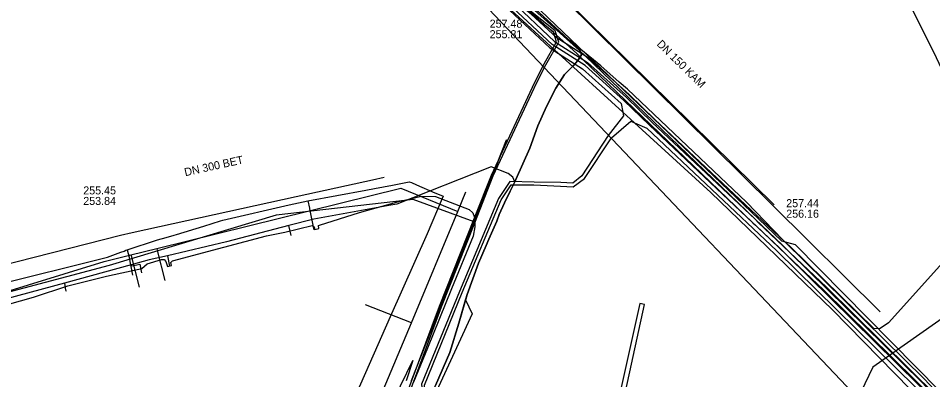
# Model space of a CAD drawing. Extents: x -598233 to -596890, y -1157848 to -1156431.
# Drawn here: x -597184.3 to -597092.9, y -1157420.6 to -1157384.6 of the extents above; entities that cross this region are included whole.
import ezdxf

# ---------------------------------------------------------------- set-up
doc = ezdxf.new("R2010")
doc.units = 0
for name, color, linetype in [('Vrstva 1', 7, 'Continuous'), ('Vrstva 12', 7, 'Continuous'), ('Vrstva 13', 7, 'Continuous'), ('Vrstva 16', 7, 'Continuous'), ('Vrstva 4', 7, 'Continuous'), ('Vrstva 42', 7, 'Continuous'), ('Vrstva 44', 7, 'Continuous'), ('Vrstva 55', 7, 'Continuous'), ('Vrstva 58', 7, 'Continuous'), ('Vrstva 9', 7, 'Continuous')]:
    doc.layers.add(name, color=color, linetype=linetype)

msp = doc.modelspace()

# ---------------------------------------------------------------- linework, layer by layer
at = {"layer": 'Vrstva 1'}
msp.add_line((-597108.79, -1157403.16), (-597129.57, -1157382.72), dxfattribs=at)
for points in [[(-597108.96, -1157403.21), (-597129.67, -1157382.74)], [(-597098.18, -1157413.84), (-597108.96, -1157403.21)]]:
    msp.add_lwpolyline(points, dxfattribs=at)
at = {"layer": 'Vrstva 12'}
for points in [[(-597129.27, -1157386.73), (-597134.29, -1157382.09), (-597135.47, -1157381.26), (-597136.26, -1157380.18), (-597137.22, -1157379.07), (-597138.57, -1157377.73), (-597140.21, -1157376.37), (-597141.78, -1157375.02), (-597143.34, -1157373.82), (-597145.11, -1157372.62), (-597146.8, -1157371.24), (-597147.2, -1157370.6), (-597147.19, -1157369.84), (-597147.19, -1157368.61), (-597146.85, -1157367.16), (-597146.91, -1157366.08), (-597146.71, -1157364.95)], [(-597071.35, -1157383.96), (-597074.23, -1157385.14), (-597080.06, -1157386.79), (-597091.69, -1157390.86), (-597091.97, -1157392.12), (-597089.28, -1157396.44), (-597088.35, -1157404.66), (-597089.54, -1157406.25), (-597097.34, -1157414.95), (-597098.2, -1157415.5), (-597098.8, -1157415.54), (-597107.17, -1157407.34), (-597107.9, -1157406.67), (-597111.55, -1157402.92), (-597123.43, -1157391.63), (-597124.26, -1157390.92), (-597126.1, -1157389.31)], [(-597134.7, -1157400.87), (-597134.59, -1157400.65), (-597133.2, -1157397.52), (-597132.4, -1157395.28), (-597131.52, -1157393.36), (-597130.6, -1157391.52), (-597129.72, -1157390.17), (-597128.85, -1157389.29), (-597128.38, -1157388.76), (-597128.04, -1157388.22), (-597128.19, -1157387.74), (-597129, -1157386.98), (-597129.27, -1157386.73)], [(-597128.47, -1157387.38), (-597129.27, -1157386.73)], [(-597126.1, -1157389.31), (-597128.47, -1157387.38)], [(-597134.7, -1157400.87), (-597134.9, -1157400.42), (-597135.36, -1157400.06), (-597137.07, -1157399.38), (-597146.49, -1157403.11), (-597147.08, -1157403.22)], [(-597139.62, -1157412.66), (-597139.44, -1157412.13), (-597138.33, -1157408.99), (-597137.55, -1157407.22), (-597137.28, -1157406.6), (-597136.5, -1157404.81), (-597136.25, -1157404.14), (-597135.73, -1157402.99), (-597134.7, -1157400.87)], [(-597147.08, -1157403.22), (-597154.78, -1157404.61), (-597157.27, -1157405.25)], [(-597157.27, -1157405.25), (-597163.49, -1157406.85), (-597169.4, -1157408.25)], [(-597157.02, -1157406.24), (-597157.27, -1157405.25)], [(-597169.4, -1157408.25), (-597171.24, -1157408.66), (-597173.02, -1157409.15)], [(-597169.4, -1157408.25), (-597169.18, -1157409.28)], [(-597173.02, -1157409.15), (-597179.69, -1157410.98)], [(-597173.02, -1157409.15), (-597172.99, -1157409.27)], [(-597172.756, -1157409.218), (-597172.172, -1157409.09), (-597171.976, -1157409.969)], [(-597172.99, -1157409.27), (-597172.756, -1157409.218)], [(-597179.69, -1157410.98), (-597187.99, -1157413.23), (-597191.64, -1157414.68), (-597201.75, -1157417.17)], [(-597179.69, -1157410.98), (-597179.61, -1157411.5), (-597179.57, -1157411.65)], [(-597179.57, -1157411.65), (-597179.53, -1157411.8)], [(-597144.582, -1157425.27), (-597144.15, -1157424.36), (-597142.61, -1157421.19), (-597141.19, -1157417.89), (-597140.29, -1157414.98), (-597139.62, -1157412.66)], [(-597139.62, -1157412.66), (-597139.29, -1157413.36)], [(-597139.29, -1157413.36), (-597138.96, -1157414.05), (-597140.31, -1157417.02), (-597143.52, -1157423.93)]]:
    msp.add_lwpolyline(points, dxfattribs=at)
at = {"layer": 'Vrstva 13'}
for p, q in [((-597140.392, -1157403.824), (-597139.588, -1157401.886)), ((-597145.009, -1157414.953), (-597149.601, -1157413.152))]:
    msp.add_line(p, q, dxfattribs=at)
for points in [[(-597210.443, -1157419.438), (-597209.04, -1157419.01), (-597199.852, -1157416.205), (-597187.307, -1157412.375), (-597175.734, -1157408.842), (-597173.048, -1157408.177), (-597170.466, -1157407.536), (-597146.089, -1157401.495), (-597140.392, -1157403.824)], [(-597149.403, -1157425.544), (-597148.127, -1157422.306), (-597145.009, -1157414.953), (-597140.392, -1157403.824)], [(-597173.048, -1157408.177), (-597173.023, -1157408.271), (-597172.223, -1157411.373)], [(-597170.466, -1157407.536), (-597170.415, -1157407.722), (-597169.648, -1157410.707)]]:
    msp.add_lwpolyline(points, dxfattribs=at)
at = {"layer": 'Vrstva 16'}
for points in [[(-597186.9, -1157411.25), (-597175.38, -1157408.4), (-597174.067, -1157407.909), (-597173.72, -1157407.78), (-597173.54, -1157407.7), (-597173.42, -1157407.66), (-597170.38, -1157406.68), (-597169.529, -1157406.436), (-597168.74, -1157406.21), (-597168.48, -1157406.14), (-597165.77, -1157405.3), (-597164.09, -1157404.78), (-597163.87, -1157404.71), (-597157.24, -1157403.16), (-597155.36, -1157402.79), (-597149.56, -1157401.71), (-597148.706, -1157401.552), (-597146.91, -1157401.22), (-597146.58, -1157401.15), (-597145.23, -1157400.87), (-597145.017, -1157400.96), (-597144.52, -1157401.17), (-597142.68, -1157401.96), (-597142.416, -1157402.071), (-597141.85, -1157402.31)], [(-597155.36, -1157402.79), (-597155.211, -1157403.517), (-597155.2, -1157403.57), (-597154.8, -1157405.53), (-597154.77, -1157405.66)], [(-597141.85, -1157402.31), (-597141.955, -1157402.556), (-597143.46, -1157406.08), (-597147.14, -1157414.36), (-597152.22, -1157425.83)], [(-597173.42, -1157407.66), (-597173.307, -1157408.036), (-597173.23, -1157408.29)], [(-597172.86, -1157410.19), (-597173.23, -1157408.29)]]:
    msp.add_lwpolyline(points, dxfattribs=at)
at = {"layer": 'Vrstva 42'}
for points in [[(-597146.235, -1157427.998), (-597147.507, -1157427.507), (-597146.402, -1157424.538), (-597142.21, -1157413.278), (-597138.728, -1157404.486), (-597137.033, -1157400.208), (-597132.697, -1157390.932), (-597131.766, -1157389.121), (-597130.511, -1157386.923), (-597130.841, -1157385.948), (-597136.408, -1157381.431)], [(-597146.151, -1157427.817), (-597147.251, -1157427.391), (-597144.924, -1157421.141), (-597142.024, -1157413.35), (-597138.702, -1157404.965), (-597136.849, -1157400.288), (-597132.517, -1157391.02), (-597131.59, -1157389.217), (-597130.293, -1157386.943), (-597130.671, -1157385.83), (-597136.284, -1157381.275)], [(-597185.39, -1157413.104), (-597182.79, -1157412.382), (-597179.341, -1157411.256), (-597175.472, -1157410.276), (-597171.948, -1157409.527), (-597171.429, -1157409.076), (-597169.979, -1157408.639), (-597169.725, -1157408.639), (-597169.549, -1157408.843), (-597169.395, -1157409.339), (-597169.265, -1157409.306), (-597169.006, -1157409.241), (-597169.056, -1157408.93), (-597168.88, -1157408.761), (-597163.78, -1157407.395), (-597159.489, -1157406.273), (-597157.68, -1157405.897), (-597154.927, -1157405.222), (-597154.745, -1157405.357), (-597154.658, -1157405.645), (-597154.399, -1157405.579), (-597154.272, -1157405.548), (-597154.293, -1157405.245), (-597154.22, -1157405.19), (-597150.203, -1157403.95), (-597146.278, -1157402.836), (-597144.008, -1157402.295), (-597142.616, -1157402.349), (-597139.238, -1157403.632), (-597138.869, -1157403.969), (-597138.736, -1157404.33), (-597138.728, -1157404.486), (-597138.702, -1157404.965), (-597138.681, -1157405.354), (-597138.844, -1157406.296), (-597141.008, -1157411.538), (-597143.423, -1157417.484), (-597144.807, -1157420.872)]]:
    msp.add_lwpolyline(points, dxfattribs=at)
at = {"layer": 'Vrstva 44'}
for points in [[(-597145.973, -1157374.299), (-597144.409, -1157375.869), (-597141.631, -1157377.812), (-597137.788, -1157380.851), (-597136.262, -1157382.636), (-597135.678, -1157383.32), (-597131.206, -1157387.497), (-597130.324, -1157388.06), (-597127.916, -1157389.596), (-597124.08, -1157393.062), (-597123.892, -1157393.934), (-597123.816, -1157394.285), (-597125.367, -1157396.268), (-597127.986, -1157400.269)], [(-597024.515, -1157499.729), (-597039.306, -1157483.023), (-597047.474, -1157473.685), (-597055.091, -1157465.11), (-597063.715, -1157455.471), (-597074.936, -1157442.983), (-597090.518, -1157426.319), (-597102.944, -1157413.654), (-597115.12, -1157401.945), (-597122.745, -1157394.981), (-597123.892, -1157393.934), (-597130.324, -1157388.06), (-597136.262, -1157382.636)], [(-597022.441, -1157499.959), (-597034.058, -1157486.79), (-597046.446, -1157472.69), (-597060.166, -1157457.271), (-597068.992, -1157447.324), (-597084.088, -1157430.827), (-597093.794, -1157420.549), (-597107.703, -1157406.874), (-597120.688, -1157394.658), (-597123.274, -1157392.172), (-597127.186, -1157388.638), (-597127.643, -1157388.346), (-597129.559, -1157387.124), (-597130.464, -1157386.547), (-597134.816, -1157382.482)], [(-597134.592, -1157382.59), (-597129.559, -1157387.124), (-597128.495, -1157388.083), (-597127.887, -1157388.667), (-597110.9, -1157404.966), (-597110.647, -1157405.209), (-597107.502, -1157408.194), (-597103.843, -1157411.668), (-597090.034, -1157425.256), (-597080.385, -1157435.623), (-597074.285, -1157442.485), (-597057.172, -1157461.443), (-597048.23, -1157471.621), (-597026.274, -1157496.483)], [(-597134.328, -1157382.289), (-597128.223, -1157387.79), (-597127.643, -1157388.346), (-597110.688, -1157404.615), (-597110.371, -1157404.92), (-597107.206, -1157407.925), (-597103.565, -1157411.38), (-597089.747, -1157424.977), (-597080.089, -1157435.354), (-597073.987, -1157442.218), (-597056.873, -1157461.177), (-597047.93, -1157471.357), (-597025.975, -1157496.218)], [(-597023.055, -1157500.472), (-597035.383, -1157486.498), (-597047.048, -1157473.22), (-597060.765, -1157457.802), (-597069.525, -1157447.929), (-597084.724, -1157431.319), (-597094.358, -1157421.118), (-597107.502, -1157408.194), (-597108.248, -1157407.461), (-597110.9, -1157404.966), (-597121.238, -1157395.241), (-597123.812, -1157392.766), (-597127.676, -1157389.275), (-597130.96, -1157387.18), (-597135.391, -1157383.041)], [(-597135.104, -1157382.762), (-597130.711, -1157386.865), (-597127.887, -1157388.667), (-597127.427, -1157388.96), (-597123.543, -1157392.469), (-597120.963, -1157394.95), (-597110.688, -1157404.615), (-597107.975, -1157407.168), (-597107.206, -1157407.925), (-597094.069, -1157420.841), (-597084.423, -1157431.056), (-597069.274, -1157447.61), (-597060.466, -1157457.537), (-597046.748, -1157472.955), (-597034.6, -1157486.781), (-597022.756, -1157500.207)], [(-597127.713, -1157400.547), (-597125.032, -1157396.487), (-597123.097, -1157394.824), (-597122.745, -1157394.981), (-597121.512, -1157395.532), (-597108.519, -1157407.754), (-597094.632, -1157421.409), (-597085.058, -1157431.547), (-597069.806, -1157448.214), (-597061.064, -1157458.067), (-597047.345, -1157473.485), (-597035.924, -1157486.488), (-597023.369, -1157500.719), (-597012.627, -1157512.806), (-596999.855, -1157527.293), (-596988.842, -1157539.544), (-596976.612, -1157553.43), (-596965.555, -1157566), (-596961.245, -1157570.882), (-596960.734, -1157571.688), (-596960.098, -1157572.691), (-596959.824, -1157574.237), (-596959.454, -1157578.137), (-596959.349, -1157579.946)], [(-597127.986, -1157400.269), (-597128.904, -1157401.011), (-597130.097, -1157400.954), (-597132.771, -1157400.913), (-597135.176, -1157400.84), (-597136.311, -1157402.552), (-597140.222, -1157411.804), (-597144.004, -1157421.05), (-597143.895, -1157422.367), (-597142.16, -1157423.35), (-597139.939, -1157424.002), (-597139.17, -1157425.078), (-597139.348, -1157426.037)], [(-597139.06, -1157426.204), (-597138.74, -1157425.079), (-597139.75, -1157423.733), (-597142.02, -1157423.104), (-597143.719, -1157422.279), (-597143.698, -1157421.167), (-597139.956, -1157411.932), (-597136.056, -1157402.671), (-597135.041, -1157401.184), (-597132.799, -1157401.184), (-597130.121, -1157401.315), (-597128.868, -1157401.37), (-597127.713, -1157400.547)]]:
    msp.add_lwpolyline(points, dxfattribs=at)
at = {"layer": 'Vrstva 55'}
for points in [[(-597097.48, -1157378.61), (-597092.6, -1157388.47), (-597090.256, -1157393.415), (-597090.024, -1157394.417), (-597089.209, -1157394.928), (-597087.78, -1157399.261), (-597085.994, -1157406.269), (-597085.865, -1157406.368)], [(-597134.384, -1157381.583), (-597108.043, -1157406.77), (-597106.692, -1157407.127), (-597080.164, -1157433.973), (-597080.069, -1157434.022), (-597073.413, -1157441.302), (-597066.132, -1157449.7), (-597055.619, -1157460.558), (-597055.553, -1157461.227), (-597045.72, -1157472.652), (-597034.101, -1157485.694), (-597032.978, -1157486.29), (-597033.041, -1157487.142), (-597023.001, -1157498.31)], [(-597145.021, -1157420.697), (-597135.534, -1157396.696), (-597138.765, -1157404.865), (-597144.84, -1157402.64), (-597146.578, -1157402.841)], [(-597146.578, -1157402.841), (-597158.53, -1157404.22), (-597175.237, -1157409.224), (-597201.34, -1157416.138), (-597218.876, -1157423.915), (-597220.158, -1157425.286)], [(-597123.603, -1157421.666), (-597121.725, -1157413.117), (-597122.213, -1157413.01), (-597124.129, -1157421.699)], [(-597152.21, -1157433.72), (-597144.876, -1157418.692), (-597145.555, -1157420.718)]]:
    msp.add_lwpolyline(points, dxfattribs=at)
at = {"layer": 'Vrstva 58'}
for points in [[(-596922.358, -1157613.629), (-596952.883, -1157577.729), (-597153.348, -1157366.733), (-597150.383, -1157360.895), (-597143.155, -1157348.792), (-597141.756, -1157340.354), (-597141.763, -1157332.414), (-597142.327, -1157328.397), (-597136.648, -1157325.049), (-597127.334, -1157309.404), (-597155.192, -1157243.686), (-597168.691, -1157197.354), (-597171.825, -1157165.56), (-597168.691, -1157142.498), (-597162.647, -1157120.78), (-597150.784, -1157088.762), (-597134.891, -1157067.044), (-597115.64, -1157042.191), (-597035.056, -1156963.826)], [(-597134.29, -1157382.09), (-597129, -1157386.98), (-597128.19, -1157387.74), (-597128.04, -1157388.22), (-597128.38, -1157388.76), (-597128.85, -1157389.29), (-597129.72, -1157390.17), (-597130.6, -1157391.52), (-597131.52, -1157393.36), (-597132.4, -1157395.28), (-597133.2, -1157397.52), (-597134.59, -1157400.65), (-597135.73, -1157402.99), (-597136.25, -1157404.14), (-597136.5, -1157404.81), (-597137.28, -1157406.6), (-597137.55, -1157407.22), (-597138.33, -1157408.99), (-597139.44, -1157412.13), (-597140.29, -1157414.98), (-597141.19, -1157417.89), (-597142.61, -1157421.19)], [(-597134.29, -1157382.09), (-597129, -1157386.98), (-597128.19, -1157387.74), (-597128.04, -1157388.22), (-597128.38, -1157388.76), (-597128.85, -1157389.29), (-597129.72, -1157390.17), (-597130.6, -1157391.52), (-597131.52, -1157393.36), (-597132.4, -1157395.28), (-597133.2, -1157397.52), (-597134.59, -1157400.65), (-597135.73, -1157402.99), (-597136.25, -1157404.14), (-597136.5, -1157404.81), (-597137.28, -1157406.6), (-597137.55, -1157407.22), (-597138.33, -1157408.99), (-597139.44, -1157412.13), (-597140.29, -1157414.98), (-597141.19, -1157417.89), (-597142.61, -1157421.19)], [(-597067.274, -1157397.175), (-597098.91, -1157419.367), (-597111.088, -1157444.662)]]:
    msp.add_lwpolyline(points, dxfattribs=at)
at = {"layer": 'Vrstva 9'}
for points in [[(-597147.755, -1157400.46), (-597148.899, -1157400.711), (-597151.507, -1157401.283), (-597156.547, -1157402.388), (-597172.928, -1157405.98), (-597174.1, -1157406.237)], [(-597174.1, -1157406.237), (-597187.847, -1157409.735), (-597197.354, -1157412.155), (-597203.178, -1157413.637), (-597203.931, -1157413.821)]]:
    msp.add_lwpolyline(points, dxfattribs=at)

# ---------------------------------------------------------------- texts
at = {"layer": 'Vrstva 12'}
msp.add_text('DN 300 BET', height=0.8, rotation=12.37589, dxfattribs=at).set_placement((-597167.618, -1157400.323))
for s, p in [('255.45', (-597177.81, -1157402.134)), ('253.84', (-597177.81, -1157403.184))]:
    msp.add_text(s, height=0.8, dxfattribs=at).set_placement(p)
at = {"layer": 'Vrstva 4'}
for s, p in [('257.48', (-597137.207, -1157385.501)), ('255.81', (-597137.207, -1157386.551)), ('257.44', (-597107.574, -1157403.408)), ('256.16', (-597107.574, -1157404.458))]:
    msp.add_text(s, height=0.8, dxfattribs=at).set_placement(p)
msp.add_text('DN 150 KAM', height=0.8, rotation=315.47056, dxfattribs=at).set_placement((-597120.564, -1157387.208))

doc.saveas('drawing.dxf')
